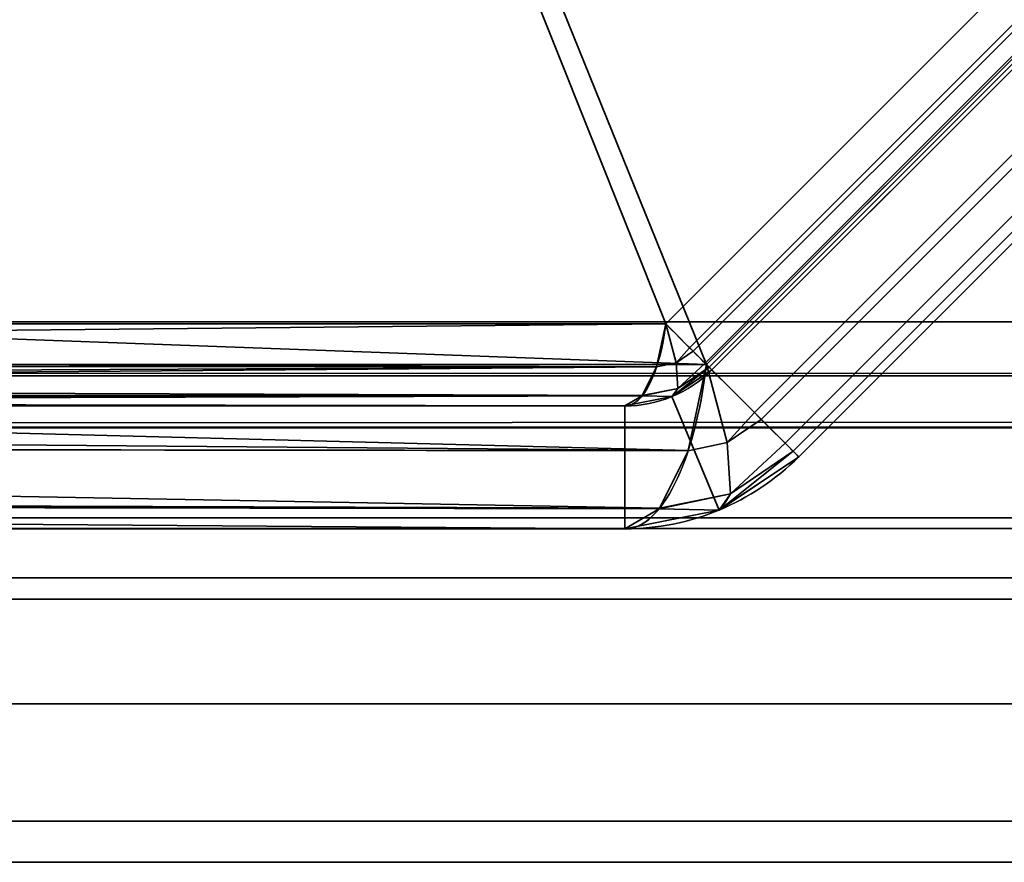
# Model space of a CAD drawing. Header units: millimetres. Extents: x -603 to 3703, y -115 to 249.
# Tile 466 of 656: x 1014.57 to 1020.18, y -33.4 to -28.6. Entities that reach past the tile are written whole.
import ezdxf

# ---------------------------------------------------------------- set-up
doc = ezdxf.new("R2010")
doc.units = ezdxf.units.MM
doc.layers.add('152', color=7, linetype='Continuous', true_color=0xffffff)

# ---------------------------------------------------------------- blocks, each defined once
blk = doc.blocks.new('UG_SURFACE_157')
at = {"layer": '152', "color": 252, "linetype": 'Continuous', "lineweight": 35}
for points in [[(1021.92, -31.9, 2025.3301), (1021.92, -31.9, -8.75), (973.08, -31.9, -8.75), (973.08, -31.9, 2074.1701)], [(1021.92, -31.9, 2025.3301), (973.08, -31.9, 2074.1701), (973.08, -33.4, 2074.1701), (1021.92, -33.4, 2025.3301)], [(973.08, -31.9, -8.75), (1021.92, -31.9, -8.75), (1021.92, -33.4, -8.75), (973.08, -33.4, -8.75)], [(1021.92, -33.4, 2025.3301), (973.08, -33.4, 2074.1701), (973.08, -33.4, -8.75), (1021.92, -33.4, -8.75)]]:
    blk.add_3dface(points, dxfattribs=at)
blk = doc.blocks.new('UG_SURFACE_158')
at = {"layer": '152', "color": 252, "linetype": 'Continuous', "lineweight": 35}
for points in [[(1021.92, -31.9, 2025.3301), (1021.92, -31.9, -8.75), (973.08, -31.9, -8.75), (973.08, -31.9, 2074.1701)], [(1021.92, -31.9, 2025.3301), (973.08, -31.9, 2074.1701), (973.08, -33.4, 2074.1701), (1021.92, -33.4, 2025.3301)], [(973.08, -31.9, -8.75), (1021.92, -31.9, -8.75), (1021.92, -33.4, -8.75), (973.08, -33.4, -8.75)], [(1021.92, -33.4, 2025.3301), (973.08, -33.4, 2074.1701), (973.08, -33.4, -8.75), (1021.92, -33.4, -8.75)]]:
    blk.add_3dface(points, dxfattribs=at)
blk = doc.blocks.new('UG_SURFACE_159')
at = {"layer": '152', "color": 252, "linetype": 'Continuous', "lineweight": 35}
for points in [[(1008.8675, -6.8266, 1162.3571), (998.8266, -16.8675, 1162.3571), (998.8266, -30.3324, 1167.4194), (1018.2525, -30.3324, 1174.7231)], [(1018.2525, -30.3324, 1001.7768), (998.8266, -30.3324, 1009.0805), (998.8266, -16.8675, 1014.143), (1008.8675, -6.8266, 1014.143)], [(1018.2525, -30.3324, 1174.7231), (1022.3324, -26.2525, 1174.7231), (1022.3324, -6.8266, 1167.4194), (1008.8675, -6.8266, 1162.3571)], [(1008.8675, -6.8266, 1014.143), (1022.3324, -6.8266, 1009.0805), (1022.3324, -26.2525, 1001.7768), (1018.2525, -30.3324, 1001.7768)], [(1018.4848, -30.5648, 1174.105), (999.5266, -29.8676, 1166.7151), (999.5266, -17.1575, 1161.9364), (1009.1574, -7.5266, 1161.9364)], [(1009.1574, -7.5266, 1161.9364), (1021.8676, -7.5266, 1166.7151), (1022.5648, -26.4849, 1174.105), (1018.4848, -30.5648, 1174.105)], [(999.5266, -17.1575, 1014.5636), (999.5266, -29.8676, 1009.7848), (1018.4848, -30.5648, 1002.3949), (1022.5648, -26.4849, 1002.3949)], [(1018.3887, -30.4687, 1174.884), (1022.4687, -26.3888, 1174.884), (1022.3324, -26.2525, 1174.7231), (1018.2525, -30.3324, 1174.7231)], [(1022.4687, -26.3888, 1001.616), (1018.3887, -30.4687, 1001.616), (1018.2525, -30.3324, 1001.7768), (1022.3324, -26.2525, 1001.7768)], [(1022.4884, -26.4084, 1174.9072), (1022.4687, -26.3888, 1174.884), (1018.3887, -30.4687, 1174.884), (1018.4084, -30.4883, 1174.9072)], [(1018.4084, -30.4883, 1001.5929), (1018.3887, -30.4687, 1001.616), (1022.4687, -26.3888, 1001.616), (1022.4884, -26.4084, 1001.5929)], [(1018.4084, -30.4883, 1174.9072), (1018.4761, -30.556, 1175.0991), (1022.5559, -26.4761, 1175.0991), (1022.4884, -26.4084, 1174.9072)], [(1022.4884, -26.4084, 1001.5929), (1022.5559, -26.4761, 1001.4008), (1018.4761, -30.556, 1001.4008), (1018.4084, -30.4883, 1001.5929)], [(1022.579, -26.499, 1175.1642), (1022.5559, -26.4761, 1175.0991), (1018.4761, -30.556, 1175.0991), (1018.499, -30.5789, 1175.1642)], [(1018.499, -30.5789, 1001.3357), (1018.4761, -30.556, 1001.4008), (1022.5559, -26.4761, 1001.4008), (1022.579, -26.499, 1001.3357)], [(1022.8374, -26.7575, 1174.4267), (1018.7575, -30.8374, 1174.4267), (1018.4848, -30.5648, 1174.105), (1022.5648, -26.4849, 1174.105)], [(1018.7575, -30.8374, 1002.0733), (1022.8374, -26.7575, 1002.0733), (1022.5648, -26.4849, 1002.3949), (1018.4848, -30.5648, 1002.3949)], [(1018.499, -30.5789, 1175.1642), (1018.5151, -30.595, 1175.3412), (1022.5949, -26.5151, 1175.3412), (1022.579, -26.499, 1175.1642)], [(1022.579, -26.499, 1001.3357), (1022.5949, -26.5151, 1001.1588), (1018.5151, -30.595, 1001.1588), (1018.499, -30.5789, 1001.3357)], [(1022.5949, -26.5151, 1175.3412), (1018.5151, -30.595, 1175.3412), (1018.5151, -30.595, 1193.2499), (1022.5949, -26.5151, 1193.2499)], [(1018.5151, -30.595, 1001.1588), (1022.5949, -26.5151, 1001.1588), (1022.5949, -26.5151, 983.25), (1018.5151, -30.595, 983.25)], [(1019.0101, -31.09, 1193.2499), (1023.09, -27.01, 1193.2499), (1022.5949, -26.5151, 1193.2499), (1018.5151, -30.595, 1193.2499)], [(1018.5151, -30.595, 983.25), (1022.5949, -26.5151, 983.25), (1023.09, -27.01, 983.25), (1019.0101, -31.09, 983.25)], [(1018.7968, -30.8767, 1174.473), (1018.7575, -30.8374, 1174.4267), (1022.8374, -26.7575, 1174.4267), (1022.8766, -26.7968, 1174.473)], [(1022.8766, -26.7968, 1002.0269), (1022.8374, -26.7575, 1002.0733), (1018.7575, -30.8374, 1002.0733), (1018.7968, -30.8767, 1002.0269)], [(1022.8766, -26.7968, 1174.473), (1023.0119, -26.9321, 1174.8571), (1018.9321, -31.012, 1174.8571), (1018.7968, -30.8767, 1174.473)], [(1018.7968, -30.8767, 1002.0269), (1018.9321, -31.012, 1001.6428), (1023.0119, -26.9321, 1001.6428), (1022.8766, -26.7968, 1002.0269)], [(1018.9779, -31.0578, 1174.9873), (1018.9321, -31.012, 1174.8571), (1023.0119, -26.9321, 1174.8571), (1023.0578, -26.9779, 1174.9873)], [(1023.0578, -26.9779, 1001.5128), (1023.0119, -26.9321, 1001.6428), (1018.9321, -31.012, 1001.6428), (1018.9779, -31.0578, 1001.5128)], [(1023.0578, -26.9779, 1174.9873), (1023.09, -27.01, 1175.3412), (1019.0101, -31.09, 1175.3412), (1018.9779, -31.0578, 1174.9873)], [(1018.9779, -31.0578, 1001.5128), (1019.0101, -31.09, 1001.1588), (1023.09, -27.01, 1001.1588), (1023.0578, -26.9779, 1001.5128)], [(1019.0101, -31.09, 1175.3412), (1023.09, -27.01, 1175.3412), (1023.09, -27.01, 1193.2499), (1019.0101, -31.09, 1193.2499)], [(1023.09, -27.01, 1001.1588), (1019.0101, -31.09, 1001.1588), (1019.0101, -31.09, 983.25), (1023.09, -27.01, 983.25)], [(1018.4848, -30.5648, 1174.105), (999.4075, -30.5648, 1166.9325), (999.5266, -29.8676, 1166.7151)], [(999.5266, -29.8676, 1009.7848), (999.4075, -30.5648, 1009.5675), (1018.4848, -30.5648, 1002.3949)], [(1018.2525, -30.3324, 1174.7231), (998.8266, -30.3324, 1167.4194), (998.7909, -30.5217, 1167.5146)], [(998.7909, -30.5217, 1167.5146), (1018.2004, -30.5765, 1174.8617), (1018.2525, -30.3324, 1174.7231)], [(1018.2525, -30.3324, 1001.7768), (1018.2004, -30.5765, 1001.6383), (998.7909, -30.5217, 1008.9854)], [(998.7909, -30.5217, 1008.9854), (998.8266, -30.3324, 1009.0805), (1018.2525, -30.3324, 1001.7768)], [(1018.3111, -30.5545, 1174.8955), (1018.2525, -30.3324, 1174.7231), (1018.2004, -30.5765, 1174.8617)], [(1018.2004, -30.5765, 1001.6383), (1018.2525, -30.3324, 1001.7768), (1018.3111, -30.5545, 1001.6046)], [(1018.3887, -30.4687, 1174.884), (1018.2525, -30.3324, 1174.7231), (1018.3111, -30.5545, 1174.8955)], [(1018.3111, -30.5545, 1001.6046), (1018.2525, -30.3324, 1001.7768), (1018.3887, -30.4687, 1001.616)], [(1018.3111, -30.5545, 1174.8955), (1018.4084, -30.4883, 1174.9072), (1018.3887, -30.4687, 1174.884)], [(1018.3887, -30.4687, 1001.616), (1018.4084, -30.4883, 1001.5929), (1018.3111, -30.5545, 1001.6046)], [(1018.4761, -30.556, 1175.0991), (1018.4084, -30.4883, 1174.9072), (1018.3111, -30.5545, 1174.8955), (1018.3209, -30.7002, 1175.1429)], [(1018.3209, -30.7002, 1001.3571), (1018.3111, -30.5545, 1001.6046), (1018.4084, -30.4883, 1001.5929), (1018.4761, -30.556, 1001.4008)], [(998.7909, -30.5217, 1167.5146), (998.7728, -30.5714, 1167.5626), (1018.2004, -30.5765, 1174.8617)], [(1018.2004, -30.5765, 1001.6383), (998.7728, -30.5714, 1008.9375), (998.7909, -30.5217, 1008.9854)], [(1018.3806, -31.0531, 1174.3822), (999.1848, -30.895, 1167.0284), (999.4075, -30.5648, 1166.9325)], [(999.4075, -30.5648, 1009.5675), (999.1848, -30.895, 1009.4715), (1018.3806, -31.0531, 1002.1178)], [(999.4075, -30.5648, 1166.9325), (1018.4848, -30.5648, 1174.105), (1018.3806, -31.0531, 1174.3822)], [(1018.3806, -31.0531, 1002.1178), (1018.4848, -30.5648, 1002.3949), (999.4075, -30.5648, 1009.5675)], [(1018.3209, -30.7002, 1175.1429), (1018.3111, -30.5545, 1174.8955), (1018.2, -30.578, 1174.8625), (1018.1184, -30.7412, 1175.0799)], [(1018.1184, -30.7412, 1001.42), (1018.2, -30.578, 1001.6375), (1018.3111, -30.5545, 1001.6046), (1018.3209, -30.7002, 1001.3571)], [(1018.2004, -30.5765, 1174.8617), (1018.2, -30.578, 1174.8625), (1018.3111, -30.5545, 1174.8955)], [(1018.3111, -30.5545, 1001.6046), (1018.2, -30.578, 1001.6375), (1018.2004, -30.5765, 1001.6383)], [(1018.3209, -30.7002, 1175.1429), (1018.499, -30.5789, 1175.1642), (1018.4761, -30.556, 1175.0991)], [(1018.4761, -30.556, 1001.4008), (1018.499, -30.5789, 1001.3357), (1018.3209, -30.7002, 1001.3571)], [(1018.4848, -30.5648, 1174.105), (1018.6023, -31.0091, 1174.4498), (1018.38, -31.056, 1174.3839), (1018.3806, -31.0531, 1174.3822)], [(1018.4848, -30.5648, 1002.3949), (1018.3806, -31.0531, 1002.1178), (1018.38, -31.056, 1002.1162), (1018.6023, -31.0091, 1002.0503)], [(1018.6023, -31.0091, 1174.4498), (1018.4848, -30.5648, 1174.105), (1018.7575, -30.8374, 1174.4267)], [(1018.7575, -30.8374, 1002.0733), (1018.4848, -30.5648, 1002.3949), (1018.6023, -31.0091, 1002.0503)], [(1018.2, -30.578, 1001.6375), (998.6914, -30.7352, 1008.721), (998.7366, -30.6713, 1008.8412)], [(1018.2, -30.578, 1001.6375), (1018.1184, -30.7412, 1001.42), (998.6914, -30.7352, 1008.721)], [(1018.2, -30.578, 1174.8625), (998.7728, -30.5714, 1167.5626), (998.7366, -30.6713, 1167.6589)], [(1018.2, -30.578, 1001.6375), (998.7366, -30.6713, 1008.8412), (998.7728, -30.5714, 1008.9375)], [(1018.1184, -30.7412, 1175.0799), (1018.2, -30.578, 1174.8625), (998.7366, -30.6713, 1167.6589)], [(1018.2, -30.578, 1174.8625), (1018.2004, -30.5765, 1174.8617), (998.7728, -30.5714, 1167.5626)], [(998.7728, -30.5714, 1008.9375), (1018.2004, -30.5765, 1001.6383), (1018.2, -30.578, 1001.6375)], [(1018.288, -30.7467, 1193.2499), (1018.5151, -30.595, 1193.2499), (1018.5151, -30.595, 1175.3412), (1018.2956, -30.7416, 1175.3412)], [(1018.5151, -30.595, 983.25), (1018.288, -30.7467, 983.25), (1018.288, -30.7467, 1001.1588), (1018.2956, -30.7416, 1001.1588)], [(1018.5151, -30.595, 1193.2499), (1018.288, -30.7467, 1193.2499), (1018.5559, -31.3934, 1193.2499), (1019.0101, -31.09, 1193.2499)], [(1019.0101, -31.09, 983.25), (1018.5559, -31.3934, 983.25), (1018.288, -30.7467, 983.25), (1018.5151, -30.595, 983.25)], [(1018.2956, -30.7416, 1175.3412), (1018.5151, -30.595, 1175.3412), (1018.499, -30.5789, 1175.1642)], [(1018.499, -30.5789, 1175.1642), (1018.3209, -30.7002, 1175.1429), (1018.2956, -30.7416, 1175.3412)], [(1018.2956, -30.7416, 1001.1588), (1018.3209, -30.7002, 1001.3571), (1018.499, -30.5789, 1001.3357)], [(1018.499, -30.5789, 1001.3357), (1018.5151, -30.595, 1001.1588), (1018.2956, -30.7416, 1001.1588)], [(1018.2956, -30.7416, 1001.1588), (1018.5151, -30.595, 1001.1588), (1018.5151, -30.595, 983.25)], [(998.7366, -30.6713, 1167.6589), (998.6914, -30.7352, 1167.779), (1018.1184, -30.7412, 1175.0799)], [(1018.1173, -30.7431, 1175.0826), (998.6914, -30.7352, 1167.779), (998.6689, -30.767, 1167.8388)], [(1018.1173, -30.7431, 1001.4175), (998.6689, -30.767, 1008.6612), (998.6914, -30.7352, 1008.721)], [(1018.1173, -30.7431, 1175.0826), (1018.1184, -30.7412, 1175.0799), (998.6914, -30.7352, 1167.779)], [(998.6914, -30.7352, 1008.721), (1018.1184, -30.7412, 1001.42), (1018.1173, -30.7431, 1001.4175)], [(1018.288, -30.7467, 1175.3412), (1018.3209, -30.7002, 1175.1429), (1018.1173, -30.7431, 1175.0826)], [(1018.1184, -30.7412, 1175.0799), (1018.1173, -30.7431, 1175.0826), (1018.3209, -30.7002, 1175.1429)], [(1018.3209, -30.7002, 1001.3571), (1018.1173, -30.7431, 1001.4175), (1018.1184, -30.7412, 1001.42)], [(1018.1173, -30.7431, 1001.4175), (1018.3209, -30.7002, 1001.3571), (1018.288, -30.7467, 1001.1588)], [(1018.288, -30.7467, 1175.3412), (1018.2956, -30.7416, 1175.3412), (1018.3209, -30.7002, 1175.1429)], [(1018.3209, -30.7002, 1001.3571), (1018.2956, -30.7416, 1001.1588), (1018.288, -30.7467, 1001.1588)], [(1018.1173, -30.7431, 1001.4175), (998.5942, -30.8, 1008.4624), (998.6689, -30.767, 1008.6612)], [(1018.1173, -30.7431, 1001.4175), (1018.0202, -30.8, 1001.1588), (998.5942, -30.8, 1008.4624)], [(998.6689, -30.767, 1167.8388), (998.5942, -30.8, 1168.0375), (1018.0202, -30.8, 1175.3412)], [(1018.0202, -30.8, 1175.3412), (1018.1173, -30.7431, 1175.0826), (998.6689, -30.767, 1167.8388)], [(1018.1173, -30.7431, 1175.0826), (1018.0202, -30.8, 1175.3412), (1018.288, -30.7467, 1175.3412)], [(1018.288, -30.7467, 1001.1588), (1018.0202, -30.8, 1001.1588), (1018.1173, -30.7431, 1001.4175)], [(1018.0202, -30.8, 1175.3412), (1018.0202, -30.8, 1193.2499), (1018.288, -30.7467, 1193.2499), (1018.288, -30.7467, 1175.3412)], [(1018.0202, -30.8, 983.25), (1018.0202, -30.8, 1001.1588), (1018.288, -30.7467, 1001.1588), (1018.288, -30.7467, 983.25)], [(1018.0202, -31.5, 1193.2499), (1018.5559, -31.3934, 1193.2499), (1018.288, -30.7467, 1193.2499), (1018.0202, -30.8, 1193.2499)], [(1018.0202, -30.8, 983.25), (1018.288, -30.7467, 983.25), (1018.5559, -31.3934, 983.25), (1018.0202, -31.5, 983.25)], [(1018.2956, -30.7416, 1175.3412), (1018.288, -30.7467, 1175.3412), (1018.288, -30.7467, 1193.2499)], [(998.5942, -30.8, 1008.4624), (1018.0202, -30.8, 1001.1588), (1018.0202, -30.8, 983.25), (997.6, -30.8, 983.25)], [(1018.0202, -31.5, 983.25), (997.6, -31.5, 983.25), (997.6, -30.8, 983.25), (1018.0202, -30.8, 983.25)], [(1018.0202, -30.8, 1175.3412), (998.5942, -30.8, 1168.0375), (999, -30.8, 1168.25)], [(999, -30.8, 1168.25), (1018.0202, -30.8, 1193.2499), (1018.0202, -30.8, 1175.3412)], [(999, -30.8, 1168.25), (1001, -30.8, 1193.2499), (1018.0202, -30.8, 1193.2499)], [(1018.0202, -30.8, 1193.2499), (1001, -30.8, 1193.2499), (1001, -31.5, 1193.2499), (1018.0202, -31.5, 1193.2499)], [(1018.7575, -30.8374, 1174.4267), (1018.7968, -30.8767, 1174.473), (1018.6023, -31.0091, 1174.4498)], [(1018.6023, -31.0091, 1002.0503), (1018.7968, -30.8767, 1002.0269), (1018.7575, -30.8374, 1002.0733)], [(1018.3806, -31.0531, 1174.3822), (998.9883, -31.0309, 1167.1131), (999.1848, -30.895, 1167.0284)], [(999.1848, -30.895, 1009.4715), (998.9883, -31.0309, 1009.3869), (1018.3806, -31.0531, 1002.1178)], [(1018.6216, -31.3003, 1174.9445), (1018.6023, -31.0091, 1174.4498), (1018.7968, -30.8767, 1174.473), (1018.9321, -31.012, 1174.8571)], [(1018.9321, -31.012, 1001.6428), (1018.7968, -30.8767, 1002.0269), (1018.6023, -31.0091, 1002.0503), (1018.6216, -31.3003, 1001.5554)], [(1018.2166, -31.3824, 1174.8186), (1018.38, -31.056, 1174.3839), (1018.6023, -31.0091, 1174.4498), (1018.6216, -31.3003, 1174.9445)], [(1018.6216, -31.3003, 1001.5554), (1018.6023, -31.0091, 1002.0503), (1018.38, -31.056, 1002.1162), (1018.2166, -31.3824, 1001.6813)], [(1018.9321, -31.012, 1174.8571), (1018.9779, -31.0578, 1174.9873), (1018.6216, -31.3003, 1174.9445)], [(1018.6216, -31.3003, 1001.5554), (1018.9779, -31.0578, 1001.5128), (1018.9321, -31.012, 1001.6428)], [(1018.2166, -31.3824, 1174.8186), (998.5735, -31.3178, 1167.2919), (998.9883, -31.0309, 1167.1131)], [(998.9883, -31.0309, 1009.3869), (998.5735, -31.3178, 1009.2081), (1018.2166, -31.3824, 1001.6813)], [(998.9883, -31.0309, 1167.1131), (1018.3806, -31.0531, 1174.3822), (1018.38, -31.056, 1174.3839)], [(998.9883, -31.0309, 1167.1131), (1018.38, -31.056, 1174.3839), (1018.2166, -31.3824, 1174.8186)], [(1018.2166, -31.3824, 1001.6813), (1018.38, -31.056, 1002.1162), (998.9883, -31.0309, 1009.3869)], [(1018.38, -31.056, 1002.1162), (1018.3806, -31.0531, 1002.1178), (998.9883, -31.0309, 1009.3869)], [(1018.5713, -31.3832, 1175.3412), (1018.6216, -31.3003, 1174.9445), (1018.9779, -31.0578, 1174.9873)], [(1018.9779, -31.0578, 1174.9873), (1019.0101, -31.09, 1175.3412), (1018.5713, -31.3832, 1175.3412)], [(1018.5713, -31.3832, 1001.1588), (1019.0101, -31.09, 1001.1588), (1018.9779, -31.0578, 1001.5128)], [(1018.9779, -31.0578, 1001.5128), (1018.6216, -31.3003, 1001.5554), (1018.5713, -31.3832, 1001.1588)], [(1019.0101, -31.09, 1193.2499), (1018.5559, -31.3934, 1193.2499), (1018.5559, -31.3934, 1175.3412), (1018.5713, -31.3832, 1175.3412)], [(1018.5559, -31.3934, 983.25), (1019.0101, -31.09, 983.25), (1019.0101, -31.09, 1001.1588), (1018.5713, -31.3832, 1001.1588)], [(1018.5713, -31.3832, 1175.3412), (1019.0101, -31.09, 1175.3412), (1019.0101, -31.09, 1193.2499)], [(1018.2166, -31.3824, 1174.8186), (998.3881, -31.3547, 1167.3717), (998.5735, -31.3178, 1167.2919)], [(998.5735, -31.3178, 1009.2081), (998.3881, -31.3547, 1009.1282), (1018.2166, -31.3824, 1001.6813)], [(1018.6216, -31.3003, 1174.9445), (1018.2146, -31.3863, 1174.8238), (1018.2166, -31.3824, 1174.8186)], [(1018.2146, -31.3863, 1174.8238), (1018.6216, -31.3003, 1174.9445), (1018.5559, -31.3934, 1175.3412)], [(1018.5559, -31.3934, 1001.1588), (1018.6216, -31.3003, 1001.5554), (1018.2146, -31.3863, 1001.6762)], [(1018.2166, -31.3824, 1001.6813), (1018.2146, -31.3863, 1001.6762), (1018.6216, -31.3003, 1001.5554)], [(1018.6216, -31.3003, 1174.9445), (1018.5713, -31.3832, 1175.3412), (1018.5559, -31.3934, 1175.3412)], [(1018.5559, -31.3934, 1001.1588), (1018.5713, -31.3832, 1001.1588), (1018.6216, -31.3003, 1001.5554)], [(1018.0202, -31.5, 1175.3412), (997.659, -31.5, 1167.6859), (998.3881, -31.3547, 1167.3717)], [(998.3881, -31.3547, 1009.1282), (997.659, -31.5, 1008.8141), (1018.0202, -31.5, 1001.1588)], [(998.3881, -31.3547, 1167.3717), (1018.2166, -31.3824, 1174.8186), (1018.2146, -31.3863, 1174.8238)], [(998.3881, -31.3547, 1167.3717), (1018.2146, -31.3863, 1174.8238), (1018.0202, -31.5, 1175.3412)], [(1018.0202, -31.5, 1001.1588), (1018.2146, -31.3863, 1001.6762), (998.3881, -31.3547, 1009.1282)], [(1018.2146, -31.3863, 1001.6762), (1018.2166, -31.3824, 1001.6813), (998.3881, -31.3547, 1009.1282)], [(1018.5559, -31.3934, 1175.3412), (1018.0202, -31.5, 1175.3412), (1018.2146, -31.3863, 1174.8238)], [(1018.2146, -31.3863, 1001.6762), (1018.0202, -31.5, 1001.1588), (1018.5559, -31.3934, 1001.1588)], [(1018.5559, -31.3934, 1175.3412), (1018.5559, -31.3934, 1193.2499), (1018.0202, -31.5, 1193.2499), (1018.0202, -31.5, 1175.3412)], [(1018.5559, -31.3934, 983.25), (1018.5559, -31.3934, 1001.1588), (1018.0202, -31.5, 1001.1588), (1018.0202, -31.5, 983.25)], [(1018.5713, -31.3832, 1001.1588), (1018.5559, -31.3934, 1001.1588), (1018.5559, -31.3934, 983.25)], [(997.6, -31.5, 983.25), (1018.0202, -31.5, 983.25), (1018.0202, -31.5, 1001.1588), (997.659, -31.5, 1008.8141)], [(999, -31.5, 1168.25), (997.659, -31.5, 1167.6859), (1018.0202, -31.5, 1175.3412)], [(1018.0202, -31.5, 1175.3412), (1018.0202, -31.5, 1193.2499), (1001, -31.5, 1193.2499), (999, -31.5, 1180.6225)], [(999, -31.5, 1180.6225), (999, -31.5, 1168.25), (1018.0202, -31.5, 1175.3412)]]:
    blk.add_3dface(points, dxfattribs=at)
blk = doc.blocks.new('UG_SURFACE_160')
at = {"layer": '152', "color": 252, "linetype": 'Continuous', "lineweight": 35}
for points in [[(1008.8675, -6.8266, 1652.357), (998.8266, -16.8675, 1652.357), (998.8266, -30.3324, 1657.4194), (1018.2525, -30.3324, 1664.7232)], [(1018.2525, -30.3324, 1491.7768), (998.8266, -30.3324, 1499.0805), (998.8266, -16.8675, 1504.143), (1008.8675, -6.8266, 1504.143)], [(1018.2525, -30.3324, 1664.7232), (1022.3324, -26.2525, 1664.7232), (1022.3324, -6.8266, 1657.4194), (1008.8675, -6.8266, 1652.357)], [(1008.8675, -6.8266, 1504.143), (1022.3324, -6.8266, 1499.0805), (1022.3324, -26.2525, 1491.7768), (1018.2525, -30.3324, 1491.7768)], [(1018.4848, -30.5648, 1664.1051), (999.5266, -29.8676, 1656.7152), (999.5266, -17.1575, 1651.9364), (1009.1574, -7.5266, 1651.9364)], [(1009.1574, -7.5266, 1651.9364), (1021.8676, -7.5266, 1656.7152), (1022.5648, -26.4849, 1664.1051), (1018.4848, -30.5648, 1664.1051)], [(999.5266, -17.1575, 1504.5636), (999.5266, -29.8676, 1499.7848), (1018.4848, -30.5648, 1492.3949), (1022.5648, -26.4849, 1492.3949)], [(1018.3887, -30.4687, 1664.884), (1022.4687, -26.3888, 1664.884), (1022.3324, -26.2525, 1664.7232), (1018.2525, -30.3324, 1664.7232)], [(1022.4687, -26.3888, 1491.616), (1018.3887, -30.4687, 1491.616), (1018.2525, -30.3324, 1491.7768), (1022.3324, -26.2525, 1491.7768)], [(1022.4884, -26.4084, 1664.9071), (1022.4687, -26.3888, 1664.884), (1018.3887, -30.4687, 1664.884), (1018.4084, -30.4883, 1664.9071)], [(1018.4084, -30.4883, 1491.5929), (1018.3887, -30.4687, 1491.616), (1022.4687, -26.3888, 1491.616), (1022.4884, -26.4084, 1491.5929)], [(1018.4084, -30.4883, 1664.9071), (1018.4761, -30.556, 1665.0991), (1022.5559, -26.4761, 1665.0991), (1022.4884, -26.4084, 1664.9071)], [(1022.4884, -26.4084, 1491.5929), (1022.5559, -26.4761, 1491.4008), (1018.4761, -30.556, 1491.4008), (1018.4084, -30.4883, 1491.5929)], [(1022.579, -26.499, 1665.1642), (1022.5559, -26.4761, 1665.0991), (1018.4761, -30.556, 1665.0991), (1018.499, -30.5789, 1665.1642)], [(1018.499, -30.5789, 1491.3357), (1018.4761, -30.556, 1491.4008), (1022.5559, -26.4761, 1491.4008), (1022.579, -26.499, 1491.3357)], [(1022.8374, -26.7575, 1664.4267), (1018.7575, -30.8374, 1664.4267), (1018.4848, -30.5648, 1664.1051), (1022.5648, -26.4849, 1664.1051)], [(1018.7575, -30.8374, 1492.0733), (1022.8374, -26.7575, 1492.0733), (1022.5648, -26.4849, 1492.3949), (1018.4848, -30.5648, 1492.3949)], [(1018.499, -30.5789, 1665.1642), (1018.5151, -30.595, 1665.3413), (1022.5949, -26.5151, 1665.3413), (1022.579, -26.499, 1665.1642)], [(1022.579, -26.499, 1491.3357), (1022.5949, -26.5151, 1491.1588), (1018.5151, -30.595, 1491.1588), (1018.499, -30.5789, 1491.3357)], [(1022.5949, -26.5151, 1665.3413), (1018.5151, -30.595, 1665.3413), (1018.5151, -30.595, 1683.25), (1022.5949, -26.5151, 1683.25)], [(1018.5151, -30.595, 1491.1588), (1022.5949, -26.5151, 1491.1588), (1022.5949, -26.5151, 1473.25), (1018.5151, -30.595, 1473.25)], [(1019.0101, -31.09, 1683.25), (1023.09, -27.01, 1683.25), (1022.5949, -26.5151, 1683.25), (1018.5151, -30.595, 1683.25)], [(1018.5151, -30.595, 1473.25), (1022.5949, -26.5151, 1473.25), (1023.09, -27.01, 1473.25), (1019.0101, -31.09, 1473.25)], [(1018.7968, -30.8767, 1664.4731), (1018.7575, -30.8374, 1664.4267), (1022.8374, -26.7575, 1664.4267), (1022.8766, -26.7968, 1664.4731)], [(1022.8766, -26.7968, 1492.0269), (1022.8374, -26.7575, 1492.0733), (1018.7575, -30.8374, 1492.0733), (1018.7968, -30.8767, 1492.0269)], [(1022.8766, -26.7968, 1664.4731), (1023.0119, -26.9321, 1664.8571), (1018.9321, -31.012, 1664.8571), (1018.7968, -30.8767, 1664.4731)], [(1018.7968, -30.8767, 1492.0269), (1018.9321, -31.012, 1491.6428), (1023.0119, -26.9321, 1491.6428), (1022.8766, -26.7968, 1492.0269)], [(1018.9779, -31.0578, 1664.9873), (1018.9321, -31.012, 1664.8571), (1023.0119, -26.9321, 1664.8571), (1023.0578, -26.9779, 1664.9873)], [(1023.0578, -26.9779, 1491.5127), (1023.0119, -26.9321, 1491.6428), (1018.9321, -31.012, 1491.6428), (1018.9779, -31.0578, 1491.5127)], [(1023.0578, -26.9779, 1664.9873), (1023.09, -27.01, 1665.3413), (1019.0101, -31.09, 1665.3413), (1018.9779, -31.0578, 1664.9873)], [(1018.9779, -31.0578, 1491.5127), (1019.0101, -31.09, 1491.1588), (1023.09, -27.01, 1491.1588), (1023.0578, -26.9779, 1491.5127)], [(1019.0101, -31.09, 1665.3413), (1023.09, -27.01, 1665.3413), (1023.09, -27.01, 1683.25), (1019.0101, -31.09, 1683.25)], [(1023.09, -27.01, 1491.1588), (1019.0101, -31.09, 1491.1588), (1019.0101, -31.09, 1473.25), (1023.09, -27.01, 1473.25)], [(1018.4848, -30.5648, 1664.1051), (999.4075, -30.5648, 1656.9325), (999.5266, -29.8676, 1656.7152)], [(999.5266, -29.8676, 1499.7848), (999.4075, -30.5648, 1499.5675), (1018.4848, -30.5648, 1492.3949)], [(1018.2525, -30.3324, 1664.7232), (998.8266, -30.3324, 1657.4194), (998.7909, -30.5217, 1657.5146)], [(998.7909, -30.5217, 1657.5146), (1018.2004, -30.5765, 1664.8617), (1018.2525, -30.3324, 1664.7232)], [(1018.2525, -30.3324, 1491.7768), (1018.2004, -30.5765, 1491.6383), (998.7909, -30.5217, 1498.9854)], [(998.7909, -30.5217, 1498.9854), (998.8266, -30.3324, 1499.0805), (1018.2525, -30.3324, 1491.7768)], [(1018.3111, -30.5545, 1664.8955), (1018.2525, -30.3324, 1664.7232), (1018.2004, -30.5765, 1664.8617)], [(1018.2004, -30.5765, 1491.6383), (1018.2525, -30.3324, 1491.7768), (1018.3111, -30.5545, 1491.6046)], [(1018.3887, -30.4687, 1664.884), (1018.2525, -30.3324, 1664.7232), (1018.3111, -30.5545, 1664.8955)], [(1018.3111, -30.5545, 1491.6046), (1018.2525, -30.3324, 1491.7768), (1018.3887, -30.4687, 1491.616)], [(1018.3111, -30.5545, 1664.8955), (1018.4084, -30.4883, 1664.9071), (1018.3887, -30.4687, 1664.884)], [(1018.3887, -30.4687, 1491.616), (1018.4084, -30.4883, 1491.5929), (1018.3111, -30.5545, 1491.6046)], [(1018.4761, -30.556, 1665.0991), (1018.4084, -30.4883, 1664.9071), (1018.3111, -30.5545, 1664.8955), (1018.3209, -30.7002, 1665.1429)], [(1018.3209, -30.7002, 1491.3571), (1018.3111, -30.5545, 1491.6046), (1018.4084, -30.4883, 1491.5929), (1018.4761, -30.556, 1491.4008)], [(998.7909, -30.5217, 1657.5146), (998.7728, -30.5714, 1657.5626), (1018.2004, -30.5765, 1664.8617)], [(1018.2004, -30.5765, 1491.6383), (998.7728, -30.5714, 1498.9374), (998.7909, -30.5217, 1498.9854)], [(1018.3806, -31.0531, 1664.3822), (999.1848, -30.895, 1657.0284), (999.4075, -30.5648, 1656.9325)], [(999.4075, -30.5648, 1499.5675), (999.1848, -30.895, 1499.4715), (1018.3806, -31.0531, 1492.1178)], [(999.4075, -30.5648, 1656.9325), (1018.4848, -30.5648, 1664.1051), (1018.3806, -31.0531, 1664.3822)], [(1018.3806, -31.0531, 1492.1178), (1018.4848, -30.5648, 1492.3949), (999.4075, -30.5648, 1499.5675)], [(1018.3209, -30.7002, 1665.1429), (1018.3111, -30.5545, 1664.8955), (1018.2, -30.578, 1664.8625), (1018.1184, -30.7412, 1665.08)], [(1018.1184, -30.7412, 1491.42), (1018.2, -30.578, 1491.6375), (1018.3111, -30.5545, 1491.6046), (1018.3209, -30.7002, 1491.3571)], [(1018.2004, -30.5765, 1664.8617), (1018.2, -30.578, 1664.8625), (1018.3111, -30.5545, 1664.8955)], [(1018.3111, -30.5545, 1491.6046), (1018.2, -30.578, 1491.6375), (1018.2004, -30.5765, 1491.6383)], [(1018.3209, -30.7002, 1665.1429), (1018.499, -30.5789, 1665.1642), (1018.4761, -30.556, 1665.0991)], [(1018.4761, -30.556, 1491.4008), (1018.499, -30.5789, 1491.3357), (1018.3209, -30.7002, 1491.3571)], [(1018.4848, -30.5648, 1664.1051), (1018.6023, -31.0091, 1664.4498), (1018.38, -31.056, 1664.3839), (1018.3806, -31.0531, 1664.3822)], [(1018.4848, -30.5648, 1492.3949), (1018.3806, -31.0531, 1492.1178), (1018.38, -31.056, 1492.1161), (1018.6023, -31.0091, 1492.0503)], [(1018.6023, -31.0091, 1664.4498), (1018.4848, -30.5648, 1664.1051), (1018.7575, -30.8374, 1664.4267)], [(1018.7575, -30.8374, 1492.0733), (1018.4848, -30.5648, 1492.3949), (1018.6023, -31.0091, 1492.0503)], [(1018.2, -30.578, 1491.6375), (998.6914, -30.7352, 1498.721), (998.7366, -30.6713, 1498.8412)], [(1018.2, -30.578, 1491.6375), (1018.1184, -30.7412, 1491.42), (998.6914, -30.7352, 1498.721)], [(1018.2, -30.578, 1664.8625), (998.7728, -30.5714, 1657.5626), (998.7366, -30.6713, 1657.6589)], [(1018.2, -30.578, 1491.6375), (998.7366, -30.6713, 1498.8412), (998.7728, -30.5714, 1498.9374)], [(1018.1184, -30.7412, 1665.08), (1018.2, -30.578, 1664.8625), (998.7366, -30.6713, 1657.6589)], [(1018.2, -30.578, 1664.8625), (1018.2004, -30.5765, 1664.8617), (998.7728, -30.5714, 1657.5626)], [(998.7728, -30.5714, 1498.9374), (1018.2004, -30.5765, 1491.6383), (1018.2, -30.578, 1491.6375)], [(1018.288, -30.7467, 1683.25), (1018.5151, -30.595, 1683.25), (1018.5151, -30.595, 1665.3413), (1018.2956, -30.7416, 1665.3413)], [(1018.5151, -30.595, 1473.25), (1018.288, -30.7467, 1473.25), (1018.288, -30.7467, 1491.1588), (1018.2956, -30.7416, 1491.1588)], [(1018.5151, -30.595, 1683.25), (1018.288, -30.7467, 1683.25), (1018.5559, -31.3934, 1683.25), (1019.0101, -31.09, 1683.25)], [(1019.0101, -31.09, 1473.25), (1018.5559, -31.3934, 1473.25), (1018.288, -30.7467, 1473.25), (1018.5151, -30.595, 1473.25)], [(1018.2956, -30.7416, 1665.3413), (1018.5151, -30.595, 1665.3413), (1018.499, -30.5789, 1665.1642)], [(1018.499, -30.5789, 1665.1642), (1018.3209, -30.7002, 1665.1429), (1018.2956, -30.7416, 1665.3413)], [(1018.2956, -30.7416, 1491.1588), (1018.3209, -30.7002, 1491.3571), (1018.499, -30.5789, 1491.3357)], [(1018.499, -30.5789, 1491.3357), (1018.5151, -30.595, 1491.1588), (1018.2956, -30.7416, 1491.1588)], [(1018.2956, -30.7416, 1491.1588), (1018.5151, -30.595, 1491.1588), (1018.5151, -30.595, 1473.25)], [(998.7366, -30.6713, 1657.6589), (998.6914, -30.7352, 1657.779), (1018.1184, -30.7412, 1665.08)], [(1018.1173, -30.7431, 1665.0825), (998.6914, -30.7352, 1657.779), (998.6689, -30.767, 1657.8388)], [(1018.1173, -30.7431, 1491.4175), (998.6689, -30.767, 1498.6612), (998.6914, -30.7352, 1498.721)], [(1018.1173, -30.7431, 1665.0825), (1018.1184, -30.7412, 1665.08), (998.6914, -30.7352, 1657.779)], [(998.6914, -30.7352, 1498.721), (1018.1184, -30.7412, 1491.42), (1018.1173, -30.7431, 1491.4175)], [(1018.288, -30.7467, 1665.3413), (1018.3209, -30.7002, 1665.1429), (1018.1173, -30.7431, 1665.0825)], [(1018.1184, -30.7412, 1665.08), (1018.1173, -30.7431, 1665.0825), (1018.3209, -30.7002, 1665.1429)], [(1018.3209, -30.7002, 1491.3571), (1018.1173, -30.7431, 1491.4175), (1018.1184, -30.7412, 1491.42)], [(1018.1173, -30.7431, 1491.4175), (1018.3209, -30.7002, 1491.3571), (1018.288, -30.7467, 1491.1588)], [(1018.288, -30.7467, 1665.3413), (1018.2956, -30.7416, 1665.3413), (1018.3209, -30.7002, 1665.1429)], [(1018.3209, -30.7002, 1491.3571), (1018.2956, -30.7416, 1491.1588), (1018.288, -30.7467, 1491.1588)], [(1018.1173, -30.7431, 1491.4175), (998.5942, -30.8, 1498.4624), (998.6689, -30.767, 1498.6612)], [(1018.1173, -30.7431, 1491.4175), (1018.0202, -30.8, 1491.1588), (998.5942, -30.8, 1498.4624)], [(998.6689, -30.767, 1657.8388), (998.5942, -30.8, 1658.0375), (1018.0202, -30.8, 1665.3413)], [(1018.0202, -30.8, 1665.3413), (1018.1173, -30.7431, 1665.0825), (998.6689, -30.767, 1657.8388)], [(1018.1173, -30.7431, 1665.0825), (1018.0202, -30.8, 1665.3413), (1018.288, -30.7467, 1665.3413)], [(1018.288, -30.7467, 1491.1588), (1018.0202, -30.8, 1491.1588), (1018.1173, -30.7431, 1491.4175)], [(1018.0202, -30.8, 1665.3413), (1018.0202, -30.8, 1683.25), (1018.288, -30.7467, 1683.25), (1018.288, -30.7467, 1665.3413)], [(1018.0202, -30.8, 1473.25), (1018.0202, -30.8, 1491.1588), (1018.288, -30.7467, 1491.1588), (1018.288, -30.7467, 1473.25)], [(1018.0202, -31.5, 1683.25), (1018.5559, -31.3934, 1683.25), (1018.288, -30.7467, 1683.25), (1018.0202, -30.8, 1683.25)], [(1018.0202, -30.8, 1473.25), (1018.288, -30.7467, 1473.25), (1018.5559, -31.3934, 1473.25), (1018.0202, -31.5, 1473.25)], [(1018.2956, -30.7416, 1665.3413), (1018.288, -30.7467, 1665.3413), (1018.288, -30.7467, 1683.25)], [(998.5942, -30.8, 1498.4624), (1018.0202, -30.8, 1491.1588), (1018.0202, -30.8, 1473.25), (997.6, -30.8, 1473.25)], [(1018.0202, -31.5, 1473.25), (997.6, -31.5, 1473.25), (997.6, -30.8, 1473.25), (1018.0202, -30.8, 1473.25)], [(1018.0202, -30.8, 1665.3413), (998.5942, -30.8, 1658.0375), (999, -30.8, 1658.25)], [(999, -30.8, 1658.25), (1018.0202, -30.8, 1683.25), (1018.0202, -30.8, 1665.3413)], [(999, -30.8, 1658.25), (1001, -30.8, 1683.25), (1018.0202, -30.8, 1683.25)], [(1018.0202, -30.8, 1683.25), (1001, -30.8, 1683.25), (1001, -31.5, 1683.25), (1018.0202, -31.5, 1683.25)], [(1018.7575, -30.8374, 1664.4267), (1018.7968, -30.8767, 1664.4731), (1018.6023, -31.0091, 1664.4498)], [(1018.6023, -31.0091, 1492.0503), (1018.7968, -30.8767, 1492.0269), (1018.7575, -30.8374, 1492.0733)], [(1018.3806, -31.0531, 1664.3822), (998.9883, -31.0309, 1657.1131), (999.1848, -30.895, 1657.0284)], [(999.1848, -30.895, 1499.4715), (998.9883, -31.0309, 1499.3869), (1018.3806, -31.0531, 1492.1178)], [(1018.6216, -31.3003, 1664.9445), (1018.6023, -31.0091, 1664.4498), (1018.7968, -30.8767, 1664.4731), (1018.9321, -31.012, 1664.8571)], [(1018.9321, -31.012, 1491.6428), (1018.7968, -30.8767, 1492.0269), (1018.6023, -31.0091, 1492.0503), (1018.6216, -31.3003, 1491.5555)], [(1018.2166, -31.3824, 1664.8186), (1018.38, -31.056, 1664.3839), (1018.6023, -31.0091, 1664.4498), (1018.6216, -31.3003, 1664.9445)], [(1018.6216, -31.3003, 1491.5555), (1018.6023, -31.0091, 1492.0503), (1018.38, -31.056, 1492.1161), (1018.2166, -31.3824, 1491.6813)], [(1018.9321, -31.012, 1664.8571), (1018.9779, -31.0578, 1664.9873), (1018.6216, -31.3003, 1664.9445)], [(1018.6216, -31.3003, 1491.5555), (1018.9779, -31.0578, 1491.5127), (1018.9321, -31.012, 1491.6428)], [(1018.2166, -31.3824, 1664.8186), (998.5735, -31.3178, 1657.2919), (998.9883, -31.0309, 1657.1131)], [(998.9883, -31.0309, 1499.3869), (998.5735, -31.3178, 1499.2081), (1018.2166, -31.3824, 1491.6813)], [(998.9883, -31.0309, 1657.1131), (1018.3806, -31.0531, 1664.3822), (1018.38, -31.056, 1664.3839)], [(998.9883, -31.0309, 1657.1131), (1018.38, -31.056, 1664.3839), (1018.2166, -31.3824, 1664.8186)], [(1018.2166, -31.3824, 1491.6813), (1018.38, -31.056, 1492.1161), (998.9883, -31.0309, 1499.3869)], [(1018.38, -31.056, 1492.1161), (1018.3806, -31.0531, 1492.1178), (998.9883, -31.0309, 1499.3869)], [(1018.5713, -31.3832, 1665.3413), (1018.6216, -31.3003, 1664.9445), (1018.9779, -31.0578, 1664.9873)], [(1018.9779, -31.0578, 1664.9873), (1019.0101, -31.09, 1665.3413), (1018.5713, -31.3832, 1665.3413)], [(1018.5713, -31.3832, 1491.1588), (1019.0101, -31.09, 1491.1588), (1018.9779, -31.0578, 1491.5127)], [(1018.9779, -31.0578, 1491.5127), (1018.6216, -31.3003, 1491.5555), (1018.5713, -31.3832, 1491.1588)], [(1019.0101, -31.09, 1683.25), (1018.5559, -31.3934, 1683.25), (1018.5559, -31.3934, 1665.3413), (1018.5713, -31.3832, 1665.3413)], [(1018.5559, -31.3934, 1473.25), (1019.0101, -31.09, 1473.25), (1019.0101, -31.09, 1491.1588), (1018.5713, -31.3832, 1491.1588)], [(1018.5713, -31.3832, 1665.3413), (1019.0101, -31.09, 1665.3413), (1019.0101, -31.09, 1683.25)], [(1018.2166, -31.3824, 1664.8186), (998.3881, -31.3547, 1657.3718), (998.5735, -31.3178, 1657.2919)], [(998.5735, -31.3178, 1499.2081), (998.3881, -31.3547, 1499.1282), (1018.2166, -31.3824, 1491.6813)], [(1018.6216, -31.3003, 1664.9445), (1018.2146, -31.3863, 1664.8238), (1018.2166, -31.3824, 1664.8186)], [(1018.2146, -31.3863, 1664.8238), (1018.6216, -31.3003, 1664.9445), (1018.5559, -31.3934, 1665.3413)], [(1018.5559, -31.3934, 1491.1588), (1018.6216, -31.3003, 1491.5555), (1018.2146, -31.3863, 1491.6762)], [(1018.2166, -31.3824, 1491.6813), (1018.2146, -31.3863, 1491.6762), (1018.6216, -31.3003, 1491.5555)], [(1018.6216, -31.3003, 1664.9445), (1018.5713, -31.3832, 1665.3413), (1018.5559, -31.3934, 1665.3413)], [(1018.5559, -31.3934, 1491.1588), (1018.5713, -31.3832, 1491.1588), (1018.6216, -31.3003, 1491.5555)], [(1018.0202, -31.5, 1665.3413), (997.659, -31.5, 1657.6859), (998.3881, -31.3547, 1657.3718)], [(998.3881, -31.3547, 1499.1282), (997.659, -31.5, 1498.8141), (1018.0202, -31.5, 1491.1588)], [(998.3881, -31.3547, 1657.3718), (1018.2166, -31.3824, 1664.8186), (1018.2146, -31.3863, 1664.8238)], [(998.3881, -31.3547, 1657.3718), (1018.2146, -31.3863, 1664.8238), (1018.0202, -31.5, 1665.3413)], [(1018.0202, -31.5, 1491.1588), (1018.2146, -31.3863, 1491.6762), (998.3881, -31.3547, 1499.1282)], [(1018.2146, -31.3863, 1491.6762), (1018.2166, -31.3824, 1491.6813), (998.3881, -31.3547, 1499.1282)], [(1018.5559, -31.3934, 1665.3413), (1018.0202, -31.5, 1665.3413), (1018.2146, -31.3863, 1664.8238)], [(1018.2146, -31.3863, 1491.6762), (1018.0202, -31.5, 1491.1588), (1018.5559, -31.3934, 1491.1588)], [(1018.5559, -31.3934, 1665.3413), (1018.5559, -31.3934, 1683.25), (1018.0202, -31.5, 1683.25), (1018.0202, -31.5, 1665.3413)], [(1018.5559, -31.3934, 1473.25), (1018.5559, -31.3934, 1491.1588), (1018.0202, -31.5, 1491.1588), (1018.0202, -31.5, 1473.25)], [(1018.5713, -31.3832, 1491.1588), (1018.5559, -31.3934, 1491.1588), (1018.5559, -31.3934, 1473.25)], [(997.6, -31.5, 1473.25), (1018.0202, -31.5, 1473.25), (1018.0202, -31.5, 1491.1588), (997.659, -31.5, 1498.8141)], [(999, -31.5, 1658.25), (997.659, -31.5, 1657.6859), (1018.0202, -31.5, 1665.3413)], [(1018.0202, -31.5, 1665.3413), (1018.0202, -31.5, 1683.25), (1001, -31.5, 1683.25), (999, -31.5, 1670.6225)], [(999, -31.5, 1670.6225), (999, -31.5, 1658.25), (1018.0202, -31.5, 1665.3413)]]:
    blk.add_3dface(points, dxfattribs=at)
blk = doc.blocks.new('UG_SURFACE_163')
at = {"layer": '152', "color": 252, "linetype": 'Continuous', "lineweight": 35}
for points in [[(970, -13.4, 2077.25), (970, -30.32, 2077.25), (2030, -30.32, 2077.25), (2030, -13.4, 2077.25)], [(971.5, -13.4, 2075.7501), (2028.5001, -13.4, 2075.7501), (2028.5001, -30.32, 2075.7501), (971.5, -30.32, 2075.7501)], [(2030, -30.32, 2077.25), (970, -30.32, 2077.25), (970.0592, -30.9209, 2077.1909)], [(2029.9408, -30.9209, 2077.1909), (2030, -30.32, 2077.25), (970.0592, -30.9209, 2077.1909)], [(971.5304, -30.6282, 2075.7196), (971.5, -30.32, 2075.7501), (2028.5001, -30.32, 2075.7501)], [(971.5304, -30.6282, 2075.7196), (2028.5001, -30.32, 2075.7501), (2028.4696, -30.6282, 2075.7196)], [(2028.4696, -30.6282, 2075.7196), (2028.3797, -30.9246, 2075.6297), (971.6203, -30.9246, 2075.6297), (971.5304, -30.6282, 2075.7196)], [(970.0592, -30.9209, 2077.1909), (970.2345, -31.4987, 2077.0156), (2029.7656, -31.4987, 2077.0156), (2029.9408, -30.9209, 2077.1909)], [(2028.0373, -31.4372, 2075.2873), (971.9627, -31.4372, 2075.2873), (971.6203, -30.9246, 2075.6297), (2028.3797, -30.9246, 2075.6297)], [(2027.5247, -31.7797, 2074.7747), (972.4753, -31.7797, 2074.7747), (971.9627, -31.4372, 2075.2873), (2028.0373, -31.4372, 2075.2873)], [(2029.7656, -31.4987, 2077.0156), (970.2345, -31.4987, 2077.0156), (970.9021, -32.4979, 2076.3478), (2029.0978, -32.4979, 2076.3478)], [(2026.9201, -31.9, 2074.1701), (973.08, -31.9, 2074.1701), (972.4753, -31.7797, 2074.7747), (2027.5247, -31.7797, 2074.7747)], [(973.08, -31.9, 2074.1701), (2026.9201, -31.9, 2074.1701), (1978.08, -31.9, 2025.3301), (1021.92, -31.9, 2025.3301)], [(973.08, -31.9, 2074.1701), (1021.92, -31.9, 2025.3301), (1021.92, -33.4, 2025.3301), (973.08, -33.4, 2074.1701)], [(2029.0978, -32.4979, 2076.3478), (970.9021, -32.4979, 2076.3478), (971.9014, -33.1655, 2075.3486), (2028.0986, -33.1655, 2075.3486)], [(2028.0986, -33.1655, 2075.3486), (971.9014, -33.1655, 2075.3486), (973.08, -33.4, 2074.1701), (2026.9201, -33.4, 2074.1701)], [(973.08, -33.4, 2074.1701), (1021.92, -33.4, 2025.3301), (1978.08, -33.4, 2025.3301), (2026.9201, -33.4, 2074.1701)]]:
    blk.add_3dface(points, dxfattribs=at)

msp = doc.modelspace()

# ---------------------------------------------------------------- linework, layer by layer
at = {"layer": '152', "color": 251, "linetype": 'Continuous', "lineweight": -3, "true_color": 0x636466}
for p, q in [((1018.2525, -30.3324, 1664.7231), (1022.3324, -26.2525, 1664.7231)), ((1022.3324, -26.2525, 1491.7769), (1018.2525, -30.3324, 1491.7769)), ((1018.2525, -30.3324, 1174.7231), (1022.3324, -26.2525, 1174.7231)), ((1022.3324, -26.2525, 1001.7769), (1018.2525, -30.3324, 1001.7769)), ((1022.5648, -26.4849, 1664.1051), (1018.4849, -30.5648, 1664.1051)), ((1022.5648, -26.4849, 1174.1051), (1018.4849, -30.5648, 1174.1051)), ((1018.4849, -30.5648, 1492.3949), (1022.5648, -26.4849, 1492.3949)), ((1018.4849, -30.5648, 1002.3949), (1022.5648, -26.4849, 1002.3949)), ((1018.5151, -30.595, 1193.25), (1022.595, -26.5151, 1193.25)), ((1018.5151, -30.595, 1473.25), (1022.595, -26.5151, 1473.25)), ((1022.595, -26.5151, 1665.3412), (1018.5151, -30.595, 1665.3412)), ((1018.5151, -30.595, 1491.1588), (1022.595, -26.5151, 1491.1588)), ((1022.595, -26.5151, 1175.3412), (1018.5151, -30.595, 1175.3412)), ((1018.5151, -30.595, 1001.1588), (1022.595, -26.5151, 1001.1588)), ((1018.5151, -30.595, 1683.25), (1022.595, -26.5151, 1683.25)), ((1018.5151, -30.595, 983.25), (1022.595, -26.5151, 983.25)), ((1023.0899, -27.0101, 1001.1588), (1019.0101, -31.0899, 1001.1588)), ((1019.0101, -31.0899, 1665.3412), (1023.0899, -27.0101, 1665.3412)), ((1019.0101, -31.0899, 1175.3412), (1023.0899, -27.0101, 1175.3412)), ((1019.0101, -31.0899, 1683.25), (1023.0899, -27.0101, 1683.25)), ((1019.0101, -31.0899, 1193.25), (1023.0899, -27.0101, 1193.25)), ((1019.0101, -31.0899, 1473.25), (1023.0899, -27.0101, 1473.25)), ((1019.0101, -31.0899, 983.25), (1023.0899, -27.0101, 983.25)), ((1023.0899, -27.0101, 1491.1588), (1019.0101, -31.0899, 1491.1588)), ((2030, -30.32, 2077.25), (970, -30.32, 2077.25)), ((2028.5, -30.32, 2075.75), (971.5, -30.32, 2075.75)), ((1018.2525, -30.3324, 1491.7769), (998.8266, -30.3324, 1499.0805)), ((1018.2525, -30.3324, 1001.7769), (998.8266, -30.3324, 1009.0805)), ((998.8266, -30.3324, 1167.4195), (1018.2525, -30.3324, 1174.7231)), ((998.8266, -30.3324, 1657.4195), (1018.2525, -30.3324, 1664.7231)), ((1018.4849, -30.5648, 1174.1051), (999.4075, -30.5648, 1166.9325)), ((999.4075, -30.5648, 1499.5675), (1018.4849, -30.5648, 1492.3949)), ((999.4075, -30.5648, 1009.5675), (1018.4849, -30.5648, 1002.3949)), ((1018.4849, -30.5648, 1664.1051), (999.4075, -30.5648, 1656.9325)), ((1018.5151, -30.595, 1491.1588), (1018.5151, -30.595, 1473.25)), ((1018.5151, -30.595, 1193.25), (1018.5151, -30.595, 1175.3412)), ((1018.5151, -30.595, 1683.25), (1018.5151, -30.595, 1665.3412)), ((1018.5151, -30.595, 1001.1588), (1018.5151, -30.595, 983.25)), ((997.6, -30.8, 1473.25), (1018.0201, -30.8, 1473.25)), ((997.6, -30.8, 983.25), (1018.0201, -30.8, 983.25)), ((1018.0201, -30.8, 1665.3412), (998.5942, -30.8, 1658.0376)), ((1018.0201, -30.8, 1175.3412), (998.5942, -30.8, 1168.0376)), ((998.5942, -30.8, 1498.4624), (1018.0201, -30.8, 1491.1588)), ((998.5942, -30.8, 1008.4624), (1018.0201, -30.8, 1001.1588)), ((1001, -30.8, 1683.25), (1018.0201, -30.8, 1683.25)), ((1001, -30.8, 1193.25), (1018.0201, -30.8, 1193.25)), ((1018.0201, -30.8, 1683.25), (1018.0201, -30.8, 1665.3412)), ((1018.0201, -30.8, 1193.25), (1018.0201, -30.8, 1175.3412)), ((1018.0201, -30.8, 1491.1588), (1018.0201, -30.8, 1473.25)), ((1018.0201, -30.8, 1001.1588), (1018.0201, -30.8, 983.25)), ((1019.0101, -31.0899, 1001.1588), (1019.0101, -31.0899, 983.25)), ((1019.0101, -31.0899, 1491.1588), (1019.0101, -31.0899, 1473.25)), ((1019.0101, -31.0899, 1683.25), (1019.0101, -31.0899, 1665.3412)), ((1019.0101, -31.0899, 1193.25), (1019.0101, -31.0899, 1175.3412)), ((997.6, -31.5, 1473.25), (1018.0201, -31.5, 1473.25)), ((997.6, -31.5, 983.25), (1018.0201, -31.5, 983.25)), ((997.659, -31.5, 1657.6859), (1018.0201, -31.5, 1665.3412)), ((997.659, -31.5, 1167.6859), (1018.0201, -31.5, 1175.3412)), ((1018.0201, -31.5, 1491.1588), (997.659, -31.5, 1498.8141)), ((1018.0201, -31.5, 1001.1588), (997.659, -31.5, 1008.8141)), ((1001, -31.5, 1683.25), (1018.0201, -31.5, 1683.25)), ((1001, -31.5, 1193.25), (1018.0201, -31.5, 1193.25)), ((1018.0201, -31.5, 1193.25), (1018.0201, -31.5, 1175.3412)), ((1018.0201, -31.5, 1683.25), (1018.0201, -31.5, 1665.3412)), ((1018.0201, -31.5, 1001.1588), (1018.0201, -31.5, 983.25)), ((1018.0201, -31.5, 1491.1588), (1018.0201, -31.5, 1473.25)), ((1021.92, -31.9, -8.75), (973.08, -31.9, -8.75)), ((1021.92, -31.9, -8.75), (973.08, -31.9, -8.75)), ((973.08, -31.9, 2074.17), (1021.92, -31.9, 2025.33)), ((973.08, -31.9, 2074.17), (1021.92, -31.9, 2025.33)), ((973.08, -31.9, 2074.17), (1021.92, -31.9, 2025.33)), ((2026.92, -31.9, 2074.17), (973.08, -31.9, 2074.17))]:
    msp.add_line(p, q, dxfattribs=at)
at = {"layer": '152', "color": 251, "linetype": 'Continuous', "lineweight": -3, "true_color": 0x636466, "extrusion": (0.936029, -8.66365e-17, 0.351924)}
for centre in [(-30.1, 1200.5417, 1538.9691), (-30.1, 741.8877, 1366.5265)]:
    msp.add_arc(centre, 0.7, 180, 250.6118, dxfattribs=at)
at = {"layer": '152', "color": 251, "linetype": 'Continuous', "lineweight": -3, "true_color": 0x636466, "extrusion": (0.936029, 1.39541e-14, -0.351924)}
for centre in [(-30.1, 1754.0328, 428.1219), (-30.1, 1295.3788, 600.5645)]:
    msp.add_arc(centre, 0.7, 109.3882, 180, dxfattribs=at)
at = {"layer": '152', "color": 251, "linetype": 'Continuous', "lineweight": -3, "true_color": 0x636466, "extrusion": (0.707107, 0.707107, -1.83544e-16)}
for centre, start, end in [((-741.1328, 1175.3412, 698.565), 180, 242), ((-741.1328, 1491.1588, 698.565), 118, 180), ((-741.1328, 1001.1588, 698.565), 118, 180), ((-741.1328, 1665.3412, 698.565), 180, 242)]:
    msp.add_arc(centre, 0.7, start, end, dxfattribs=at)
at = {"layer": '152', "color": 251, "linetype": 'Continuous', "lineweight": -3, "true_color": 0x636466, "extrusion": (-0.936029, 0, 0.351924)}
for centre in [(30.1, 1754.0328, -428.1219), (30.1, 1295.3788, -600.5645)]:
    msp.add_arc(centre, 1.4, 0, 70.6118, dxfattribs=at)
at = {"layer": '152', "color": 251, "linetype": 'Continuous', "lineweight": -3, "true_color": 0x636466, "extrusion": (-0.936029, 5.84436e-16, -0.351924)}
for centre in [(30.1, 1200.5417, -1538.9691), (30.1, 741.8877, -1366.5265)]:
    msp.add_arc(centre, 1.4, 289.3882, 0, dxfattribs=at)
at = {"layer": '152', "color": 251, "linetype": 'Continuous', "lineweight": -3, "true_color": 0x636466, "extrusion": (-0.707107, -0.707107, -2.75316e-16)}
for centre, start, end in [((741.1328, 1665.3412, -698.565), 298, 0), ((741.1328, 1001.1588, -698.565), 0, 62), ((741.1328, 1491.1588, -698.565), 0, 62), ((741.1328, 1175.3412, -698.565), 298, 0)]:
    msp.add_arc(centre, 1.4, start, end, dxfattribs=at)
at = {"layer": '152', "color": 251, "linetype": 'Continuous', "lineweight": -3, "true_color": 0x636466}
for centre, radius in [((1018.0201, -30.1, 1491.1588), 0.7), ((1018.0201, -30.1, 1001.1588), 0.7), ((1018.0201, -30.1, 1683.25), 0.7), ((1018.0201, -30.1, 1193.25), 0.7), ((1018.0201, -30.1, 1473.25), 0.7), ((1018.0201, -30.1, 983.25), 0.7), ((1018.0201, -30.1, 1683.25), 1.4), ((1018.0201, -30.1, 1193.25), 1.4), ((1018.0201, -30.1, 1473.25), 1.4), ((1018.0201, -30.1, 1665.3412), 1.4), ((1018.0201, -30.1, 1175.3412), 1.4), ((1018.0201, -30.1, 983.25), 1.4)]:
    msp.add_arc(centre, radius, 270, 315, dxfattribs=at)
at = {"layer": '152', "color": 251, "linetype": 'Continuous', "lineweight": -3, "true_color": 0x636466, "extrusion": (0, 0, -1)}
for centre, radius in [((-1018.0201, -30.1, -1665.3412), 0.7), ((-1018.0201, -30.1, -1175.3412), 0.7), ((-1018.0201, -30.1, -1001.1588), 1.4), ((-1018.0201, -30.1, -1491.1588), 1.4)]:
    msp.add_arc(centre, radius, 225, 270, dxfattribs=at)

# ---------------------------------------------------------------- block references
at = {"layer": '152', "color": 251, "linetype": 'Continuous', "lineweight": -3, "true_color": 0x636466}
for name in ['UG_SURFACE_157', 'UG_SURFACE_158', 'UG_SURFACE_163', 'UG_SURFACE_159', 'UG_SURFACE_160']:
    msp.add_blockref(name, (0, 0), dxfattribs=at)

doc.saveas('drawing.dxf')
